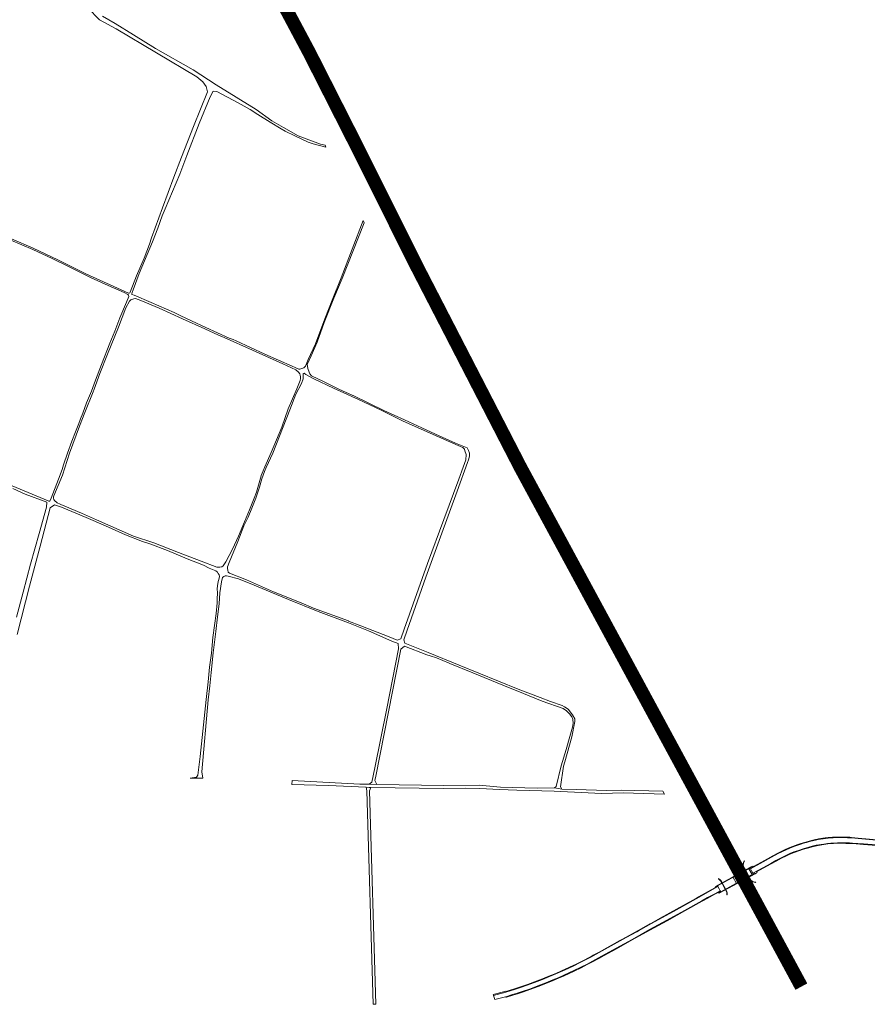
# Model space of a CAD drawing. Header units: metres. Extents: x 166325 to 190320, y 381923 to 404576.
# Tile 274 of 656: x 178062 to 179006, y 383739 to 384834. Entities that reach past the tile are written whole.
import ezdxf

# ---------------------------------------------------------------- set-up
doc = ezdxf.new("R2010")
doc.units = ezdxf.units.M
for name, color, linetype, lineweight in [('B-WE-VH-VERHARDING_ASFALT-GV', 8, 'Continuous', 18), ('B-WE-VH-VERHARDING_BETON-GV', 8, 'Continuous', 18), ('B-WE-VH-VERHARDING_BETONSTRAATSTEEN-GV', 8, 'Continuous', 18), ('B-WE-VH-VERHARDING_FUNDERING_ZAND-GV', 8, 'Continuous', 18), ('B-WE-VH-VERHARDING_N-WEG', 8, 'Continuous', 18), ('B-WE-VH-VERHARDING_STRAATBAKSTEEN-GV', 8, 'Continuous', 18)]:
    doc.layers.add(name, color=color, linetype=linetype, lineweight=lineweight)

msp = doc.modelspace()

# ---------------------------------------------------------------- linework, layer by layer
at = {"layer": 'B-WE-VH-VERHARDING_ASFALT-GV', "flags": 128}
for points in [[(178384.446, 384797.877), (178384.183, 384797.762), (178381.471, 384796.348), (178381.065, 384796.164), (178388.447, 384781.318), (178395.397, 384767.168), (178407.373, 384743.364), (178409.74, 384738.659), (178410.136, 384738.85), (178412.837, 384740.204), (178413.189, 384740.38), (178409.891, 384747.051), (178399.04, 384768.75), (178391.597, 384783.584)], [(178384.446, 384797.877), (178384.183, 384797.762), (178381.471, 384796.348), (178381.065, 384796.164), (178388.447, 384781.318), (178395.397, 384767.168), (178407.373, 384743.364), (178409.74, 384738.659), (178410.136, 384738.85), (178412.837, 384740.204), (178413.189, 384740.38), (178409.891, 384747.051), (178399.04, 384768.75), (178391.597, 384783.584)], [(178388.143, 384799.839), (178387.83, 384799.678), (178384.762, 384798.078), (178384.446, 384797.877), (178391.597, 384783.584), (178399.04, 384768.75), (178409.891, 384747.051), (178413.189, 384740.38), (178413.715, 384740.644), (178416.433, 384742.006), (178416.809, 384742.19), (178414.354, 384747.132), (178402.066, 384771.5), (178396.11, 384783.575)], [(178388.143, 384799.839), (178387.83, 384799.678), (178384.762, 384798.078), (178384.446, 384797.877), (178391.597, 384783.584), (178399.04, 384768.75), (178409.891, 384747.051), (178413.189, 384740.38), (178413.715, 384740.644), (178416.433, 384742.006), (178416.809, 384742.19), (178414.354, 384747.132), (178402.066, 384771.5), (178396.11, 384783.575)], [(178416.809, 384742.19), (178416.433, 384742.006), (178413.715, 384740.644), (178413.189, 384740.38), (178420.094, 384726.806), (178425.204, 384716.592), (178441.176, 384684.824), (178453.682, 384659.925), (178458.155, 384651.047), (178458.657, 384651.303), (178461.352, 384652.673), (178461.718, 384652.884), (178457.065, 384662.001), (178452.375, 384671.255), (178444.828, 384686.288), (178436.127, 384703.707), (178428.768, 384718.312)], [(178416.809, 384742.19), (178416.433, 384742.006), (178413.715, 384740.644), (178413.189, 384740.38), (178420.094, 384726.806), (178425.204, 384716.592), (178441.176, 384684.824), (178453.682, 384659.925), (178458.155, 384651.047), (178458.657, 384651.303), (178461.352, 384652.673), (178461.718, 384652.884), (178457.065, 384662.001), (178452.375, 384671.255), (178444.828, 384686.288), (178436.127, 384703.707), (178428.768, 384718.312)], [(178413.189, 384740.38), (178412.837, 384740.204), (178410.136, 384738.85), (178409.74, 384738.659), (178416.814, 384724.708), (178422.315, 384713.768), (178428.959, 384700.44), (178434.008, 384690.183), (178438.256, 384682.061), (178444.822, 384669.014), (178450.19, 384658.29), (178452.887, 384652.997), (178454.694, 384649.306), (178455.081, 384649.484), (178457.772, 384650.853), (178458.155, 384651.047), (178453.682, 384659.925), (178441.176, 384684.824), (178425.204, 384716.592), (178420.094, 384726.806)], [(178413.189, 384740.38), (178412.837, 384740.204), (178410.136, 384738.85), (178409.74, 384738.659), (178416.814, 384724.708), (178422.315, 384713.768), (178428.959, 384700.44), (178434.008, 384690.183), (178438.256, 384682.061), (178444.822, 384669.014), (178450.19, 384658.29), (178452.887, 384652.997), (178454.694, 384649.306), (178455.081, 384649.484), (178457.772, 384650.853), (178458.155, 384651.047), (178453.682, 384659.925), (178441.176, 384684.824), (178425.204, 384716.592), (178420.094, 384726.806)], [(178458.155, 384651.047), (178457.772, 384650.853), (178455.081, 384649.484), (178454.694, 384649.306), (178459.334, 384640.13), (178465.337, 384628.41), (178474.276, 384610.691), (178480.349, 384598.779), (178483.751, 384592.125), (178487.649, 384584.447), (178493.037, 384573.929), (178500.121, 384560.163), (178500.434, 384560.335), (178503.115, 384561.71), (178503.503, 384561.909), (178501.017, 384566.769), (178490.547, 384587.312), (178477.784, 384612.449), (178462.759, 384641.911)], [(178458.155, 384651.047), (178457.772, 384650.853), (178455.081, 384649.484), (178454.694, 384649.306), (178459.334, 384640.13), (178465.337, 384628.41), (178474.276, 384610.691), (178480.349, 384598.779), (178483.751, 384592.125), (178487.649, 384584.447), (178493.037, 384573.929), (178500.121, 384560.163), (178500.434, 384560.335), (178503.115, 384561.71), (178503.503, 384561.909), (178501.017, 384566.769), (178490.547, 384587.312), (178477.784, 384612.449), (178462.759, 384641.911)], [(178461.718, 384652.884), (178461.352, 384652.673), (178458.657, 384651.303), (178458.155, 384651.047), (178462.759, 384641.911), (178477.784, 384612.449), (178490.547, 384587.312), (178501.017, 384566.769), (178503.503, 384561.909), (178503.999, 384562.163), (178506.656, 384563.526), (178507.012, 384563.692), (178505.199, 384567.236), (178490.504, 384596.118), (178485.551, 384605.888), (178481.46, 384613.965), (178471.724, 384633.11)], [(178461.718, 384652.884), (178461.352, 384652.673), (178458.657, 384651.303), (178458.155, 384651.047), (178462.759, 384641.911), (178477.784, 384612.449), (178490.547, 384587.312), (178501.017, 384566.769), (178503.503, 384561.909), (178503.999, 384562.163), (178506.656, 384563.526), (178507.012, 384563.692), (178505.199, 384567.236), (178490.504, 384596.118), (178485.551, 384605.888), (178481.46, 384613.965), (178471.724, 384633.11)], [(178503.503, 384561.909), (178503.115, 384561.71), (178500.434, 384560.335), (178500.121, 384560.163), (178508.38, 384543.758), (178513.269, 384534.486), (178519.664, 384521.868), (178527.304, 384506.803), (178534.475, 384492.953), (178545.733, 384471.211), (178546.021, 384471.358), (178548.706, 384472.724), (178549.112, 384472.949), (178547.442, 384476.198), (178537.764, 384494.96), (178524.13, 384521.671), (178515.875, 384537.721)], [(178503.503, 384561.909), (178503.115, 384561.71), (178500.434, 384560.335), (178500.121, 384560.163), (178508.38, 384543.758), (178513.269, 384534.486), (178519.664, 384521.868), (178527.304, 384506.803), (178534.475, 384492.953), (178545.733, 384471.211), (178546.021, 384471.358), (178548.706, 384472.724), (178549.112, 384472.949), (178547.442, 384476.198), (178537.764, 384494.96), (178524.13, 384521.671), (178515.875, 384537.721)], [(178507.012, 384563.692), (178506.656, 384563.526), (178503.999, 384562.163), (178503.503, 384561.909), (178515.875, 384537.721), (178524.13, 384521.671), (178537.764, 384494.96), (178547.442, 384476.198), (178549.112, 384472.949), (178549.604, 384473.187), (178552.249, 384474.569), (178552.644, 384474.776), (178550.945, 384478.068), (178541.564, 384496.212), (178533.52, 384511.864), (178519.944, 384538.616), (178513.904, 384550.294)], [(178507.012, 384563.692), (178506.656, 384563.526), (178503.999, 384562.163), (178503.503, 384561.909), (178515.875, 384537.721), (178524.13, 384521.671), (178537.764, 384494.96), (178547.442, 384476.198), (178549.112, 384472.949), (178549.604, 384473.187), (178552.249, 384474.569), (178552.644, 384474.776), (178550.945, 384478.068), (178541.564, 384496.212), (178533.52, 384511.864), (178519.944, 384538.616), (178513.904, 384550.294)], [(178549.112, 384472.949), (178548.706, 384472.724), (178546.021, 384471.358), (178545.733, 384471.211), (178555.209, 384452.65), (178563.343, 384436.944), (178571.621, 384421.038), (178575.658, 384413.313), (178585.387, 384394.366), (178591.792, 384382.21), (178592.16, 384382.535), (178594.803, 384383.945), (178595.229, 384384.164), (178594.009, 384386.506), (178577.74, 384417.634), (178565.791, 384440.664), (178553.056, 384465.271)], [(178549.112, 384472.949), (178548.706, 384472.724), (178546.021, 384471.358), (178545.733, 384471.211), (178555.209, 384452.65), (178563.343, 384436.944), (178571.621, 384421.038), (178575.658, 384413.313), (178585.387, 384394.366), (178591.792, 384382.21), (178592.16, 384382.535), (178594.803, 384383.945), (178595.229, 384384.164), (178594.009, 384386.506), (178577.74, 384417.634), (178565.791, 384440.664), (178553.056, 384465.271)], [(178552.644, 384474.776), (178552.249, 384474.569), (178549.604, 384473.187), (178549.112, 384472.949), (178553.056, 384465.271), (178565.791, 384440.664), (178577.74, 384417.634), (178594.009, 384386.506), (178595.229, 384384.164), (178595.699, 384384.398), (178598.371, 384385.754), (178598.74, 384386.002), (178587.485, 384407.553), (178582.387, 384417.391), (178562.228, 384456.219), (178557.003, 384466.242)], [(178552.644, 384474.776), (178552.249, 384474.569), (178549.604, 384473.187), (178549.112, 384472.949), (178553.056, 384465.271), (178565.791, 384440.664), (178577.74, 384417.634), (178594.009, 384386.506), (178595.229, 384384.164), (178595.699, 384384.398), (178598.371, 384385.754), (178598.74, 384386.002), (178587.485, 384407.553), (178582.387, 384417.391), (178562.228, 384456.219), (178557.003, 384466.242)], [(178595.229, 384384.164), (178594.803, 384383.945), (178592.16, 384382.535), (178591.792, 384382.21), (178594.412, 384377.282), (178597.422, 384371.443), (178601.914, 384362.899), (178613.229, 384341.17), (178632.946, 384303.579), (178638.138, 384293.777), (178638.51, 384293.972), (178641.159, 384295.367), (178641.596, 384295.597), (178636.474, 384305.357), (178617.575, 384341.179), (178606.379, 384362.776)], [(178595.229, 384384.164), (178594.803, 384383.945), (178592.16, 384382.535), (178591.792, 384382.21), (178594.412, 384377.282), (178597.422, 384371.443), (178601.914, 384362.899), (178613.229, 384341.17), (178632.946, 384303.579), (178638.138, 384293.777), (178638.51, 384293.972), (178641.159, 384295.367), (178641.596, 384295.597), (178636.474, 384305.357), (178617.575, 384341.179), (178606.379, 384362.776)], [(178598.74, 384386.002), (178598.371, 384385.754), (178595.699, 384384.398), (178595.229, 384384.164), (178606.379, 384362.776), (178617.575, 384341.179), (178636.474, 384305.357), (178641.596, 384295.597), (178642.023, 384295.822), (178644.706, 384297.236), (178645.119, 384297.444), (178632.387, 384321.637), (178620.906, 384343.441), (178609.65, 384365.074)], [(178598.74, 384386.002), (178598.371, 384385.754), (178595.699, 384384.398), (178595.229, 384384.164), (178606.379, 384362.776), (178617.575, 384341.179), (178636.474, 384305.357), (178641.596, 384295.597), (178642.023, 384295.822), (178644.706, 384297.236), (178645.119, 384297.444), (178632.387, 384321.637), (178620.906, 384343.441), (178609.65, 384365.074)], [(178641.596, 384295.597), (178641.159, 384295.367), (178638.51, 384293.972), (178638.138, 384293.777), (178646.197, 384278.477), (178660.751, 384250.62), (178680.161, 384214.167), (178684.906, 384205.383), (178685.262, 384205.556), (178687.903, 384206.975), (178688.309, 384207.18), (178683.477, 384216.261), (178673.657, 384234.731), (178668.449, 384244.571), (178663.181, 384254.49), (178649.068, 384281.362)], [(178641.596, 384295.597), (178641.159, 384295.367), (178638.51, 384293.972), (178638.138, 384293.777), (178646.197, 384278.477), (178660.751, 384250.62), (178680.161, 384214.167), (178684.906, 384205.383), (178685.262, 384205.556), (178687.903, 384206.975), (178688.309, 384207.18), (178683.477, 384216.261), (178673.657, 384234.731), (178668.449, 384244.571), (178663.181, 384254.49), (178649.068, 384281.362)], [(178645.119, 384297.444), (178644.706, 384297.236), (178642.023, 384295.822), (178641.596, 384295.597), (178649.068, 384281.362), (178663.181, 384254.49), (178668.449, 384244.571), (178673.657, 384234.731), (178683.477, 384216.261), (178688.309, 384207.18), (178688.779, 384207.434), (178691.433, 384208.84), (178691.785, 384209.053), (178682.376, 384226.809), (178667.186, 384255.416), (178653.341, 384281.741)], [(178645.119, 384297.444), (178644.706, 384297.236), (178642.023, 384295.822), (178641.596, 384295.597), (178649.068, 384281.362), (178663.181, 384254.49), (178668.449, 384244.571), (178673.657, 384234.731), (178683.477, 384216.261), (178688.309, 384207.18), (178688.779, 384207.434), (178691.433, 384208.84), (178691.785, 384209.053), (178682.376, 384226.809), (178667.186, 384255.416), (178653.341, 384281.741)], [(178688.309, 384207.18), (178687.903, 384206.975), (178685.262, 384205.556), (178684.906, 384205.383), (178690.051, 384195.565), (178706.485, 384164.709), (178720.319, 384138.841), (178731.932, 384117.085), (178732.255, 384117.258), (178734.908, 384118.675), (178735.36, 384118.914), (178730.449, 384128.05), (178712.386, 384161.912), (178695.026, 384194.556)], [(178691.785, 384209.053), (178691.433, 384208.84), (178688.779, 384207.434), (178688.309, 384207.18), (178695.026, 384194.556), (178712.386, 384161.912), (178730.449, 384128.05), (178735.36, 384118.914), (178735.781, 384119.141), (178738.436, 384120.558), (178738.85, 384120.78), (178728.556, 384140.079), (178721.648, 384152.977), (178713.655, 384167.877), (178697.999, 384197.352)], [(178735.36, 384118.914), (178734.908, 384118.675), (178732.255, 384117.258), (178731.932, 384117.085), (178733.978, 384113.208), (178743.038, 384096.253), (178758.455, 384067.605), (178766.948, 384051.907), (178776.012, 384034.983), (178779.275, 384029.017), (178779.708, 384029.239), (178782.36, 384030.673), (178782.753, 384030.847), (178773.213, 384048.462), (178752.055, 384087.626), (178741.612, 384107.191)], [(178738.85, 384120.78), (178738.436, 384120.558), (178735.781, 384119.141), (178735.36, 384118.914), (178741.612, 384107.191), (178752.055, 384087.626), (178773.213, 384048.462), (178782.753, 384030.847), (178783.243, 384031.15), (178785.89, 384032.58), (178786.271, 384032.794), (178766.721, 384069.006), (178756.927, 384087.035), (178748.123, 384103.369)], [(178782.753, 384030.847), (178782.36, 384030.673), (178779.708, 384029.239), (178779.275, 384029.017), (178796.697, 383996.842), (178814.351, 383964.413), (178817.821, 383958.04), (178827.068, 383941.111), (178827.543, 383941.337), (178830.169, 383942.825), (178830.573, 383943.056), (178821.978, 383958.896), (178803.707, 383992.357), (178792.88, 384012.235), (178785.155, 384026.447)], [(178786.271, 384032.794), (178785.89, 384032.58), (178783.243, 384031.15), (178782.753, 384030.847), (178785.155, 384026.447), (178792.88, 384012.235), (178803.707, 383992.357), (178821.978, 383958.896), (178830.573, 383943.056), (178831.064, 383943.294), (178833.708, 383944.732), (178834.047, 383944.896), (178829.3, 383953.695), (178811.464, 383986.514), (178793.994, 384018.554)], [(178830.573, 383943.056), (178830.169, 383942.825), (178827.543, 383941.337), (178827.068, 383941.111), (178841.935, 383914.116), (178857.988, 383884.735), (178875.197, 383853.444), (178875.698, 383853.712), (178878.309, 383855.16), (178878.743, 383855.398), (178876.025, 383860.287), (178871.958, 383867.694), (178867.21, 383876.215), (178863.835, 383882.396), (178858.812, 383891.545), (178840.322, 383925.254)], [(178834.047, 383944.896), (178833.708, 383944.732), (178831.064, 383943.294), (178830.573, 383943.056), (178840.322, 383925.254), (178858.812, 383891.545), (178863.835, 383882.396), (178867.21, 383876.215), (178871.958, 383867.694), (178876.025, 383860.287), (178878.743, 383855.398), (178879.181, 383855.639), (178881.833, 383857.104), (178882.208, 383857.312), (178875.484, 383869.636), (178848.643, 383918.24)], [(178878.615, 383883.753), (178878.096, 383884.7), (178876.689, 383887.265), (178875.457, 383889.512), (178874.987, 383890.37), (178838.827, 383870.524), (178839.287, 383869.681), (178840.648, 383867.188), (178841.785, 383865.106), (178841.901, 383864.894), (178842.441, 383863.904)], [(178590.785, 383743.943), (178602.81, 383747.134), (178603.083, 383747.215), (178610.673, 383749.487), (178615.817, 383751.052), (178622.607, 383753.308), (178629.62, 383755.768), (178638.87, 383759.204), (178647.591, 383762.619), (178655.54, 383765.831), (178661.456, 383768.372), (178667.758, 383771.097), (178673.43, 383773.658), (178679, 383776.24), (178686.766, 383780.021), (178693.556, 383783.477), (178699.635, 383786.649), (178706.425, 383790.328), (178726.022, 383801.225), (178743.749, 383811.003), (178763.204, 383821.798), (178782.456, 383832.43), (178802.257, 383843.286), (178821.529, 383853.959), (178827.852, 383857.496), (178835.699, 383861.765), (178841.872, 383864.947), (178841.785, 383865.106), (178840.648, 383867.188), (178839.287, 383869.681), (178839.238, 383869.77), (178815.24, 383856.131), (178793.122, 383843.873), (178765.328, 383828.529), (178750.704, 383820.439), (178749.093, 383819.547), (178737.242, 383812.991), (178706.918, 383796.239), (178697.979, 383791.363), (178686.796, 383785.577), (178678.182, 383781.351), (178669.08, 383777.125), (178658.645, 383772.542), (178649.056, 383768.543), (178644.05, 383766.528), (178635.013, 383763.017), (178627.081, 383760.124), (178620.579, 383757.848), (178612.745, 383755.313), (178603.253, 383752.387), (178593.631, 383749.657), (178589.458, 383748.582), (178589.503, 383748.425)], [(178878.743, 383855.398), (178878.309, 383855.16), (178875.698, 383853.712), (178875.197, 383853.444), (178879.548, 383845.669), (178892.494, 383822.296), (178909.754, 383791.077), (178923.821, 383766.059), (178924.222, 383766.265), (178926.832, 383767.766), (178927.241, 383767.981), (178918.597, 383783.494), (178899.878, 383817.205), (178885.882, 383842.471), (178880.89, 383851.536)], [(178882.208, 383857.312), (178881.833, 383857.104), (178879.181, 383855.639), (178878.743, 383855.398), (178880.89, 383851.536), (178885.882, 383842.471), (178899.878, 383817.205), (178918.597, 383783.494), (178927.241, 383767.981), (178927.701, 383768.231), (178930.323, 383769.677), (178930.658, 383769.861), (178923.816, 383782.344), (178899.948, 383825.169), (178886.212, 383850.039)]]:
    msp.add_lwpolyline(points, close=True, dxfattribs=at)
at = {"layer": 'B-WE-VH-VERHARDING_ASFALT-GV'}
for points in [[(178947.965, 383921.508, 0.02892732), (178921.828, 383913.6)], [(178970.556, 383924.21, 0.04311715), (178947.965, 383921.508)], [(178987.978, 383923.9, 0.0252556), (178970.556, 383924.21)]]:
    msp.add_lwpolyline(points, format="xyb", dxfattribs=at)
at = {"layer": 'B-WE-VH-VERHARDING_ASFALT-GV', "flags": 128}
for points in [[(179400.598, 383886.477), (179385.641, 383887.83), (179320.242, 383893.744), (179248.745, 383900.223), (179245.488, 383900.521), (179133.941, 383910.73), (178995.393, 383923.231), (178987.978, 383923.9)], [(178921.828, 383913.6), (178915.266, 383910.729), (178910.572, 383908.566), (178906.522, 383906.444), (178898.942, 383902.409), (178886.378, 383895.567), (178875.457, 383889.512), (178876.689, 383887.265), (178878.096, 383884.7), (178889.268, 383890.697), (178898.259, 383895.521), (178903.971, 383898.642), (178909.877, 383901.765), (178914.745, 383904.204), (178919.332, 383906.396), (178923.969, 383908.279), (178929.158, 383910.075), (178934.323, 383911.765), (178940.476, 383913.495), (178944.267, 383914.643), (178948.869, 383915.713), (178957.078, 383917.072), (178961.476, 383917.638), (178965.023, 383918.016), (178968.031, 383918.206), (178972.587, 383918.398), (178975.8, 383918.462), (178978.823, 383918.423), (178981.879, 383918.362), (178985.672, 383918.281), (178989.197, 383918.033), (179001.35, 383917.126), (179020.922, 383915.726)]]:
    msp.add_lwpolyline(points, dxfattribs=at)
at = {"layer": 'B-WE-VH-VERHARDING_BETON-GV', "flags": 128}
for points in [[(178355.35, 384840.063), (178360.52, 384831.541), (178361.911, 384829.258), (178362.105, 384829.376), (178365.714, 384831.575), (178365.903, 384831.69), (178366.229, 384831.889), (178366.565, 384832.093), (178366.24, 384832.072), (178365.93, 384832.162), (178365.62, 384832.266), (178365.384, 384832.528), (178359.259, 384845.061)], [(178362.668, 384842.773), (178367.14, 384833.337), (178367.241, 384833.086), (178367.202, 384832.682), (178366.949, 384832.333), (178366.714, 384832.184), (178367.421, 384832.53), (178367.503, 384832.57), (178367.747, 384832.69), (178370.823, 384834.196), (178371.155, 384834.358), (178368.922, 384838.918)], [(179133.991, 383911.28), (178995.443, 383923.781), (178988.028, 383924.45), (178987.098, 383924.511), (178986.179, 383924.567), (178985.26, 383924.617), (178984.341, 383924.663), (178983.421, 383924.704), (178982.502, 383924.74), (178981.582, 383924.771), (178980.661, 383924.797), (178979.741, 383924.818), (178978.82, 383924.835), (178977.9, 383924.846), (178976.979, 383924.853), (178976.059, 383924.854), (178975.138, 383924.851), (178974.218, 383924.843), (178973.298, 383924.83), (178972.378, 383924.812), (178971.458, 383924.79), (178970.538, 383924.762), (178969.336, 383924.717), (178968.134, 383924.661), (178966.933, 383924.594), (178965.731, 383924.517), (178964.53, 383924.428), (178963.33, 383924.328), (178962.131, 383924.218), (178960.932, 383924.097), (178959.735, 383923.964), (178958.539, 383923.821), (178957.344, 383923.667), (178956.151, 383923.503), (178954.959, 383923.327), (178953.769, 383923.141), (178952.581, 383922.944), (178951.396, 383922.736), (178950.212, 383922.517), (178949.031, 383922.288), (178947.852, 383922.049), (178943.588, 383921.027), (178939.663, 383920.028), (178935.592, 383918.883), (178931.687, 383917.696), (178928.322, 383916.676), (178925.228, 383915.615), (178921.24, 383914.075), (178917.439, 383912.39), (178914.137, 383910.913), (178910.524, 383909.187), (178906.1, 383906.836), (178900.431, 383903.821), (178891.169, 383898.809), (178878.896, 383892.112), (178878.688, 383892.423), (178877.047, 383891.529), (178876.949, 383891.474), (178874.987, 383890.37), (178875.457, 383889.512), (178886.378, 383895.567), (178898.942, 383902.409), (178906.522, 383906.444), (178910.572, 383908.566), (178915.266, 383910.729), (178921.828, 383913.6)], [(178987.978, 383923.9), (178995.393, 383923.231), (179133.941, 383910.73), (179245.488, 383900.521), (179248.745, 383900.223), (179320.242, 383893.744), (179385.641, 383887.83), (179400.598, 383886.477)], [(179020.922, 383915.726), (179001.35, 383917.126), (178989.197, 383918.033), (178985.672, 383918.281), (178981.879, 383918.362), (178978.823, 383918.423), (178975.8, 383918.462), (178972.587, 383918.398), (178968.031, 383918.206), (178965.023, 383918.016), (178961.476, 383917.638), (178957.078, 383917.072), (178948.869, 383915.713), (178944.267, 383914.643), (178940.476, 383913.495), (178934.323, 383911.765), (178929.158, 383910.075), (178923.969, 383908.279), (178919.332, 383906.396), (178914.745, 383904.204), (178909.877, 383901.765), (178903.971, 383898.642), (178898.259, 383895.521), (178889.268, 383890.697), (178878.096, 383884.7), (178878.615, 383883.753), (178880.421, 383884.605), (178880.436, 383884.612), (178880.707, 383884.04), (178882.884, 383885.224), (178882.63, 383885.52), (178882.08, 383886.263), (178889.508, 383890.251), (178898.5, 383895.076), (178904.211, 383898.195), (178910.109, 383901.315), (178914.968, 383903.748), (178919.537, 383905.932), (178924.148, 383907.805), (178929.319, 383909.595), (178934.47, 383911.28), (178940.618, 383913.008), (178944.398, 383914.153), (178948.968, 383915.216), (178957.152, 383916.571), (178961.535, 383917.135), (178965.066, 383917.511), (178968.058, 383917.699), (178972.603, 383917.891), (178975.802, 383917.956), (178978.814, 383917.916), (178981.868, 383917.855), (178985.649, 383917.775), (178989.16, 383917.527), (179001.313, 383916.621), (179020.883, 383915.22)]]:
    msp.add_lwpolyline(points, dxfattribs=at)
for points in [[(178366.866, 384831.897), (178366.714, 384832.184), (178366.565, 384832.093), (178366.229, 384831.889), (178365.903, 384831.69), (178365.714, 384831.575), (178362.105, 384829.376), (178361.911, 384829.258), (178366.49, 384821.741), (178371.058, 384814.354), (178373.035, 384811.077), (178374.791, 384808.038), (178376.455, 384805.073), (178378.411, 384801.347), (178381.065, 384796.164), (178381.471, 384796.348), (178384.183, 384797.762), (178384.446, 384797.877), (178381.832, 384803.121), (178377.573, 384811.699), (178375.312, 384815.986), (178373.048, 384820.185)], [(178366.866, 384831.897), (178366.714, 384832.184), (178366.565, 384832.093), (178366.229, 384831.889), (178365.903, 384831.69), (178365.714, 384831.575), (178362.105, 384829.376), (178361.911, 384829.258), (178366.49, 384821.741), (178371.058, 384814.354), (178373.035, 384811.077), (178374.791, 384808.038), (178376.455, 384805.073), (178378.411, 384801.347), (178381.065, 384796.164), (178381.471, 384796.348), (178384.183, 384797.762), (178384.446, 384797.877), (178381.832, 384803.121), (178377.573, 384811.699), (178375.312, 384815.986), (178373.048, 384820.185)], [(178371.155, 384834.358), (178370.823, 384834.196), (178367.747, 384832.69), (178367.503, 384832.57), (178367.421, 384832.53), (178366.714, 384832.184), (178366.866, 384831.897), (178373.048, 384820.185), (178375.312, 384815.986), (178377.573, 384811.699), (178381.832, 384803.121), (178384.446, 384797.877), (178384.762, 384798.078), (178387.83, 384799.678), (178388.143, 384799.839), (178385.444, 384805.273), (178380.527, 384815.333), (178375.009, 384826.488)], [(178371.155, 384834.358), (178370.823, 384834.196), (178367.747, 384832.69), (178367.503, 384832.57), (178367.421, 384832.53), (178366.714, 384832.184), (178366.866, 384831.897), (178373.048, 384820.185), (178375.312, 384815.986), (178377.573, 384811.699), (178381.832, 384803.121), (178384.446, 384797.877), (178384.762, 384798.078), (178387.83, 384799.678), (178388.143, 384799.839), (178385.444, 384805.273), (178380.527, 384815.333), (178375.009, 384826.488)], [(178874.987, 383890.37), (178877.047, 383891.529), (178876.668, 383892.03), (178876.423, 383891.895), (178836.559, 383869.844), (178836.826, 383869.39), (178838.827, 383870.524)], [(178880.707, 383884.04), (178880.436, 383884.612), (178878.615, 383883.753), (178842.441, 383863.904), (178840.452, 383862.758), (178840.709, 383862.295)], [(178839, 383870.207), (178835.76, 383868.365), (178817.809, 383858.163), (178815.283, 383856.727), (178814.869, 383856.498), (178793.165, 383844.469), (178775.107, 383834.5), (178765.371, 383829.125), (178763.645, 383828.171), (178750.505, 383820.901), (178737.285, 383813.587), (178732.487, 383810.937), (178730.128, 383809.633), (178706.961, 383796.835), (178700.455, 383793.287), (178698.022, 383791.959), (178686.839, 383786.173), (178680.642, 383783.133), (178678.225, 383781.947), (178669.123, 383777.721), (178665.257, 383776.023), (178658.688, 383773.138), (178649.098, 383769.139), (178644.092, 383767.124), (178635.055, 383763.613), (178627.124, 383760.72), (178620.622, 383758.444), (178612.788, 383755.909), (178603.12, 383752.934), (178603.109, 383752.93), (178603.018, 383753.276), (178603.013, 383753.292), (178593.568, 383750.672), (178589.182, 383749.548), (178589.365, 383748.908), (178589.458, 383748.582), (178593.631, 383749.657), (178603.253, 383752.387), (178612.745, 383755.313), (178620.579, 383757.848), (178627.081, 383760.124), (178635.013, 383763.017), (178644.05, 383766.528), (178649.056, 383768.543), (178658.645, 383772.542), (178669.08, 383777.125), (178678.182, 383781.351), (178686.796, 383785.577), (178697.979, 383791.363), (178706.918, 383796.239), (178737.242, 383812.991), (178749.093, 383819.547), (178750.704, 383820.439), (178765.328, 383828.529), (178793.122, 383843.873), (178815.24, 383856.131), (178839.238, 383869.77)], [(178603.083, 383747.215), (178603.15, 383746.989), (178603.256, 383746.633), (178603.266, 383746.601), (178603.268, 383746.592), (178603.835, 383746.762), (178610.859, 383748.863), (178616.002, 383750.429), (178622.792, 383752.685), (178629.806, 383755.145), (178639.056, 383758.581), (178647.777, 383761.996), (178655.726, 383765.208), (178661.642, 383767.749), (178667.932, 383770.468), (178667.944, 383770.473), (178673.616, 383773.035), (178679.186, 383775.617), (178686.952, 383779.398), (178693.742, 383782.854), (178699.82, 383786.025), (178706.61, 383789.705), (178712.781, 383793.136), (178726.208, 383800.601), (178743.935, 383810.38), (178763.39, 383821.175), (178782.642, 383831.807), (178802.442, 383842.663), (178821.715, 383853.336), (178828.037, 383856.873), (178835.884, 383861.142), (178842.178, 383864.385), (178841.901, 383864.894), (178841.872, 383864.947), (178835.699, 383861.765), (178827.852, 383857.496), (178821.529, 383853.959), (178802.257, 383843.286), (178782.456, 383832.43), (178763.204, 383821.798), (178743.749, 383811.003), (178726.022, 383801.225), (178706.425, 383790.328), (178699.635, 383786.649), (178693.556, 383783.477), (178686.766, 383780.021), (178679, 383776.24), (178673.43, 383773.658), (178667.758, 383771.097), (178661.456, 383768.372), (178655.54, 383765.831), (178647.591, 383762.619), (178638.87, 383759.204), (178629.62, 383755.768), (178622.607, 383753.308), (178615.817, 383751.052), (178610.673, 383749.487)]]:
    msp.add_lwpolyline(points, close=True, dxfattribs=at)
at = {"layer": 'B-WE-VH-VERHARDING_BETON-GV'}
for points in [[(178921.828, 383913.6, -0.02892732), (178947.965, 383921.508)], [(178947.965, 383921.508, -0.04311715), (178970.556, 383924.21)], [(178970.556, 383924.21, -0.0252556), (178987.978, 383923.9)]]:
    msp.add_lwpolyline(points, format="xyb", dxfattribs=at)
at = {"layer": 'B-WE-VH-VERHARDING_BETONSTRAATSTEEN-GV', "flags": 128}
for points in [[(178868.908, 383898.405), (178868.494, 383898.498), (178867.687, 383896.603), (178867.402, 383895.349), (178867.249, 383894.406), (178867.149, 383893.532), (178867.222, 383892.812), (178867.368, 383892.279), (178867.555, 383891.873), (178875.602, 383877.092), (178876.274, 383876.011), (178877.101, 383875.443), (178877.766, 383875.118), (178881.374, 383874.121), (178881.126, 383874.797), (178880.798, 383874.812), (178879.357, 383875.189), (178877.531, 383875.875), (178876.085, 383876.948), (178874.141, 383880.47), (178869.844, 383888.256), (178867.873, 383891.826), (178867.648, 383892.567), (178867.557, 383893.606), (178867.727, 383895.399), (178868.3, 383897.144)], [(178840.11, 383878.569), (178839.876, 383878.197), (178840.336, 383877.842), (178841.145, 383877.273), (178841.86, 383876.592), (178842.549, 383875.742), (178843.657, 383873.77), (178847.887, 383866.239), (178847.903, 383866.206), (178848.674, 383864.583), (178849.127, 383863.199), (178849.294, 383862.017), (178849.3, 383861.218), (178849.337, 383860.609), (178849.705, 383860.585), (178849.723, 383862.384), (178849.302, 383864.262), (178842.947, 383876.106), (178842.081, 383877.026)], [(178857.347, 383881.368), (178855.994, 383880.637), (178860.016, 383873.187), (178861.312, 383873.968)]]:
    msp.add_lwpolyline(points, close=True, dxfattribs=at)
at = {"layer": 'B-WE-VH-VERHARDING_FUNDERING_ZAND-GV', "flags": 128}
for points in [[(178137.698, 384847.452), (178150.778, 384834.078), (178169.295, 384824.232), (178259.087, 384770.739), (178265.847, 384765.301), (178269.374, 384760.011), (178270.991, 384754.132), (178255.266, 384715.629), (178242.182, 384681.432), (178233.589, 384658.976), (178220.951, 384625.12), (178208.718, 384591.749), (178206.299, 384584.566), (178200.293, 384569.063), (178192.01, 384549.258), (178185.023, 384531.211), (178184.495, 384530.422), (178183.697, 384529.973), (178182.959, 384530.162), (178166.63, 384537.369), (178135.526, 384551.618), (178104.485, 384567.131), (178076.868, 384580.294), (178052.592, 384590.535)], [(178137.698, 384847.452), (178150.778, 384834.078), (178169.295, 384824.232), (178259.087, 384770.739), (178265.847, 384765.301), (178269.374, 384760.011), (178270.991, 384754.132), (178255.266, 384715.629), (178242.182, 384681.432), (178233.589, 384658.976), (178220.951, 384625.12), (178208.718, 384591.749), (178206.299, 384584.566), (178200.293, 384569.063), (178192.01, 384549.258), (178185.023, 384531.211), (178184.495, 384530.422), (178183.697, 384529.973), (178182.959, 384530.162), (178166.63, 384537.369), (178135.526, 384551.618), (178104.485, 384567.131), (178076.868, 384580.294), (178052.592, 384590.535)], [(178058.928, 384150.092), (178072.742, 384203.879), (178084.575, 384248.574), (178095.815, 384291.026), (178100.721, 384294.49), (178108.443, 384291.853), (178135.722, 384280.536), (178157.359, 384271.291), (178179.578, 384261.243), (178198.518, 384253.741), (178206.94, 384251.163), (178226.259, 384243.676), (178248.483, 384234.444), (178266.454, 384227.463), (178272.959, 384224.192), (178280.412, 384220.931), (178282.287, 384219.582), (178282.988, 384218.078), (178283.845, 384216.684), (178284.231, 384214.602), (178283.584, 384211.294), (178282.833, 384209.196), (178282.148, 384204.464), (178281.805, 384200.921), (178281.964, 384196.44), (178281.881, 384189.454), (178281.622, 384185.45), (178280.613, 384173.599), (178277.09, 384146.924), (178275.281, 384129.396), (178273.255, 384113.767), (178271.624, 384097.735), (178269.344, 384077.988), (178262.801, 384014.658), (178260.06, 383993.849), (178258.624, 383991.306), (178251.52, 383990.214), (178265.766, 383990.367), (178264.664, 383997.571), (178271.615, 384077.67), (178273.661, 384093.272), (178275.104, 384107.816), (178277.149, 384129.897), (178280.133, 384153.657), (178282.239, 384169.916), (178283.962, 384184.338), (178284.861, 384196.593), (178286.437, 384208.742), (178287.62, 384213.58), (178288.991, 384214.905), (178290.628, 384215.492), (178291.954, 384215.535), (178294.127, 384215.289), (178305.642, 384212.245), (178322.897, 384205.103), (178361.073, 384189.105), (178394.156, 384175.912), (178428.052, 384163.264), (178450.238, 384154.166), (178476.193, 384142.852), (178483.357, 384140.047), (178483.751, 384134.331), (178470.525, 384067.758), (178457.299, 384001.773), (178453.845, 383985.901), (178450.921, 383983.596), (178459.544, 383983.469), (178457.446, 383987.665), (178458.327, 383992.662), (178486.25, 384134.037), (178490.178, 384137.376), (178515.286, 384127.543), (178519.01, 384126.36), (178525.907, 384124.134), (178540.075, 384118.23), (178540.875, 384118.097), (178566.435, 384107.456), (178599.665, 384093.982), (178622.727, 384084.761), (178643.541, 384076.018), (178666.973, 384067.981), (178670.749, 384065.454), (178674.076, 384061.854), (178676.772, 384058.467), (178677.937, 384055.708), (178678.015, 384051.596), (178677.229, 384047.16), (178674.459, 384036.801), (178670.326, 384022.39), (178664.782, 384004.269), (178659.361, 383980.974), (178657.377, 383979.651), (178665.533, 383978.108), (178663.917, 383980.827), (178667.185, 384003.681), (178668.848, 384008.725), (178676.746, 384036.305), (178680.166, 384053.258), (178679.991, 384056.249), (178677.475, 384060.816), (178672.723, 384066.979), (178668.615, 384069.916), (178666.004, 384071.295), (178652.935, 384075.613), (178641.567, 384080.142), (178617.027, 384089.309), (178551.024, 384116.194), (178516.736, 384130.345), (178490.758, 384140.664), (178489.595, 384144.466), (178493.196, 384155.121), (178514.055, 384214.143), (178530.514, 384258.819), (178548.884, 384309.667), (178560.494, 384341.704), (178561.596, 384344.497), (178562.588, 384348.869), (178562.515, 384351.844), (178561.596, 384355.041), (178559.933, 384357.814), (178547.282, 384363.013), (178524.692, 384373.098), (178509.587, 384380.117), (178490.315, 384389.174), (178467.202, 384399.528), (178434.665, 384415.47), (178433.033, 384416.27), (178432.957, 384416.267), (178417.269, 384423.338), (178400.074, 384431.811), (178386.786, 384438.181), (178384.957, 384440.281), (178384.005, 384442.055), (178382.769, 384446.417), (178382.165, 384448.964), (178382.084, 384450.517), (178386.289, 384460.493), (178392.959, 384475.539), (178400.832, 384497.301), (178411.764, 384524.459), (178420.952, 384546.321), (178445.413, 384608.497), (178444.95, 384609.399), (178444.201, 384610.858), (178419.76, 384546.967), (178409.635, 384522.165), (178402.313, 384503.498), (178395.983, 384486.834), (178391.092, 384473.567), (178383.148, 384456.223), (178379.965, 384448.934), (178378.244, 384447.13), (178373.966, 384445.432), (178372.757, 384445.309), (178368.613, 384447.174), (178365.178, 384448.86), (178334.777, 384462.13), (178303.056, 384477.085), (178299.386, 384478.408), (178295.019, 384479.982), (178269.268, 384492.024), (178253.059, 384499.321), (178241.315, 384504.804), (178233.847, 384508.416), (178233.801, 384508.386), (178208.063, 384519.849), (178189.183, 384527.752), (178186.857, 384528.514), (178186.614, 384529.368), (178186.993, 384530.834), (178188.168, 384533.955), (178194.936, 384551.793), (178209.592, 384587.173), (178215.844, 384602.458), (178220.612, 384616.175), (178223.655, 384623.895), (178239.982, 384662.577), (178247.904, 384683.161), (178261.585, 384718.715), (178273.93, 384748.401), (178277.163, 384754.72), (178281.425, 384754.573), (178305.085, 384742.008), (178318.532, 384734.587), (178327.056, 384728.708), (178340.723, 384720.405), (178353.06, 384712.949), (178357.623, 384710.192), (178368.204, 384705.048), (178382.974, 384697.92), (178388.702, 384696.4), (178402.912, 384692.629), (178401.908, 384694.683), (178396.935, 384695.716), (178372.025, 384705.195), (178355.492, 384714.233), (178342.78, 384721.728), (178325.145, 384734.293), (178280.616, 384761.774), (178255.046, 384778.528), (178213.162, 384802.335), (178188.473, 384817.619), (178168.045, 384829.964), (178154.084, 384838.193)], [(178058.928, 384150.092), (178072.742, 384203.879), (178084.575, 384248.574), (178095.815, 384291.026), (178100.721, 384294.49), (178108.443, 384291.853), (178135.722, 384280.536), (178157.359, 384271.291), (178179.578, 384261.243), (178198.518, 384253.741), (178206.94, 384251.163), (178226.259, 384243.676), (178248.483, 384234.444), (178266.454, 384227.463), (178272.959, 384224.192), (178280.412, 384220.931), (178282.287, 384219.582), (178282.988, 384218.078), (178283.845, 384216.684), (178284.231, 384214.602), (178283.584, 384211.294), (178282.833, 384209.196), (178282.148, 384204.464), (178281.805, 384200.921), (178281.964, 384196.44), (178281.881, 384189.454), (178281.622, 384185.45), (178280.613, 384173.599), (178277.09, 384146.924), (178275.281, 384129.396), (178273.255, 384113.767), (178271.624, 384097.735), (178269.344, 384077.988), (178262.801, 384014.658), (178260.06, 383993.849), (178258.624, 383991.306), (178251.52, 383990.214), (178265.766, 383990.367), (178264.664, 383997.571), (178271.615, 384077.67), (178273.661, 384093.272), (178275.104, 384107.816), (178277.149, 384129.897), (178280.133, 384153.657), (178282.239, 384169.916), (178283.962, 384184.338), (178284.861, 384196.593), (178286.437, 384208.742), (178287.62, 384213.58), (178288.991, 384214.905), (178290.628, 384215.492), (178291.954, 384215.535), (178294.127, 384215.289), (178305.642, 384212.245), (178322.897, 384205.103), (178361.073, 384189.105), (178394.156, 384175.912), (178428.052, 384163.264), (178450.238, 384154.166), (178476.193, 384142.852), (178483.357, 384140.047), (178483.751, 384134.331), (178470.525, 384067.758), (178457.299, 384001.773), (178453.845, 383985.901), (178450.921, 383983.596), (178459.544, 383983.469), (178457.446, 383987.665), (178458.327, 383992.662), (178486.25, 384134.037), (178490.178, 384137.376), (178515.286, 384127.543), (178519.01, 384126.36), (178525.907, 384124.134), (178540.075, 384118.23), (178540.875, 384118.097), (178566.435, 384107.456), (178599.665, 384093.982), (178622.727, 384084.761), (178643.541, 384076.018), (178666.973, 384067.981), (178670.749, 384065.454), (178674.076, 384061.854), (178676.772, 384058.467), (178677.937, 384055.708), (178678.015, 384051.596), (178677.229, 384047.16), (178674.459, 384036.801), (178670.326, 384022.39), (178664.782, 384004.269), (178659.361, 383980.974), (178657.377, 383979.651), (178665.533, 383978.108), (178663.917, 383980.827), (178667.185, 384003.681), (178668.848, 384008.725), (178676.746, 384036.305), (178680.166, 384053.258), (178679.991, 384056.249), (178677.475, 384060.816), (178672.723, 384066.979), (178668.615, 384069.916), (178666.004, 384071.295), (178652.935, 384075.613), (178641.567, 384080.142), (178617.027, 384089.309), (178551.024, 384116.194), (178516.736, 384130.345), (178490.758, 384140.664), (178489.595, 384144.466), (178493.196, 384155.121), (178514.055, 384214.143), (178530.514, 384258.819), (178548.884, 384309.667), (178560.494, 384341.704), (178561.596, 384344.497), (178562.588, 384348.869), (178562.515, 384351.844), (178561.596, 384355.041), (178559.933, 384357.814), (178547.282, 384363.013), (178524.692, 384373.098), (178509.587, 384380.117), (178490.315, 384389.174), (178467.202, 384399.528), (178434.665, 384415.47), (178433.033, 384416.27), (178432.957, 384416.267), (178417.269, 384423.338), (178400.074, 384431.811), (178386.786, 384438.181), (178384.957, 384440.281), (178384.005, 384442.055), (178382.769, 384446.417), (178382.165, 384448.964), (178382.084, 384450.517), (178386.289, 384460.493), (178392.959, 384475.539), (178400.832, 384497.301), (178411.764, 384524.459), (178420.952, 384546.321), (178445.413, 384608.497), (178444.95, 384609.399), (178444.201, 384610.858), (178419.76, 384546.967), (178409.635, 384522.165), (178402.313, 384503.498), (178395.983, 384486.834), (178391.092, 384473.567), (178383.148, 384456.223), (178379.965, 384448.934), (178378.244, 384447.13), (178373.966, 384445.432), (178372.757, 384445.309), (178368.613, 384447.174), (178365.178, 384448.86), (178334.777, 384462.13), (178303.056, 384477.085), (178299.386, 384478.408), (178295.019, 384479.982), (178269.268, 384492.024), (178253.059, 384499.321), (178241.315, 384504.804), (178233.847, 384508.416), (178233.801, 384508.386), (178208.063, 384519.849), (178189.183, 384527.752), (178186.857, 384528.514), (178186.614, 384529.368), (178186.993, 384530.834), (178188.168, 384533.955), (178194.936, 384551.793), (178209.592, 384587.173), (178215.844, 384602.458), (178220.612, 384616.175), (178223.655, 384623.895), (178239.982, 384662.577), (178247.904, 384683.161), (178261.585, 384718.715), (178273.93, 384748.401), (178277.163, 384754.72), (178281.425, 384754.573), (178305.085, 384742.008), (178318.532, 384734.587), (178327.056, 384728.708), (178340.723, 384720.405), (178353.06, 384712.949), (178357.623, 384710.192), (178368.204, 384705.048), (178382.974, 384697.92), (178388.702, 384696.4), (178402.912, 384692.629), (178401.908, 384694.683), (178396.935, 384695.716), (178372.025, 384705.195), (178355.492, 384714.233), (178342.78, 384721.728), (178325.145, 384734.293), (178280.616, 384761.774), (178255.046, 384778.528), (178213.162, 384802.335), (178188.473, 384817.619), (178168.045, 384829.964), (178154.084, 384838.193)], [(178051.849, 384589.168), (178076.317, 384578.631), (178098.184, 384568.617), (178117.014, 384559.336), (178141.567, 384547.142), (178160.426, 384538.546), (178178.159, 384530.626), (178182.444, 384528.548), (178183.098, 384527.853), (178183.339, 384526.325), (178180.836, 384520.069), (178173.476, 384502.577), (178167.796, 384487.713), (178162.379, 384474.558), (178152.918, 384450.503), (178146.272, 384433.182), (178141.892, 384420.932), (178136.421, 384407.955), (178132.178, 384396.554), (178129.678, 384390.212), (178127.753, 384384.946), (178124.075, 384375.778), (178119.958, 384365.255), (178115.108, 384352.179), (178110.626, 384338.9), (178109.049, 384333.705), (178104.968, 384322.984), (178096.974, 384302.118), (178095.848, 384299.18), (178095.244, 384298.634), (178094.219, 384298.632), (178088.968, 384300.663), (178053.442, 384315.637)], [(178051.849, 384589.168), (178076.317, 384578.631), (178098.184, 384568.617), (178117.014, 384559.336), (178141.567, 384547.142), (178160.426, 384538.546), (178178.159, 384530.626), (178182.444, 384528.548), (178183.098, 384527.853), (178183.339, 384526.325), (178180.836, 384520.069), (178173.476, 384502.577), (178167.796, 384487.713), (178162.379, 384474.558), (178152.918, 384450.503), (178146.272, 384433.182), (178141.892, 384420.932), (178136.421, 384407.955), (178132.178, 384396.554), (178129.678, 384390.212), (178127.753, 384384.946), (178124.075, 384375.778), (178119.958, 384365.255), (178115.108, 384352.179), (178110.626, 384338.9), (178109.049, 384333.705), (178104.968, 384322.984), (178096.974, 384302.118), (178095.848, 384299.18), (178095.244, 384298.634), (178094.219, 384298.632), (178088.968, 384300.663), (178053.442, 384315.637)], [(178054.176, 384312.687), (178068.008, 384306.471), (178092.022, 384297.519), (178091.847, 384291.908), (178083.47, 384262.81), (178074.072, 384228.453), (178065.541, 384197.266), (178058.466, 384169.412)], [(178054.176, 384312.687), (178068.008, 384306.471), (178092.022, 384297.519), (178091.847, 384291.908), (178083.47, 384262.81), (178074.072, 384228.453), (178065.541, 384197.266), (178058.466, 384169.412)]]:
    msp.add_lwpolyline(points, dxfattribs=at)
for points in [[(178188.759, 384259.794), (178163.48, 384270.678), (178147.206, 384277.945), (178130.584, 384285.368), (178119.002, 384290.107), (178111.516, 384293.481), (178108.242, 384294.699), (178106.953, 384295.15), (178103.41, 384296.679), (178100.518, 384299.506), (178099.744, 384300.604), (178099.554, 384301.811), (178099.436, 384303.343), (178099.876, 384304.461), (178109.487, 384327.502), (178117.365, 384352.125), (178128.52, 384382.015), (178134.299, 384397.29), (178143.648, 384420.27), (178144.852, 384423.229), (178151.108, 384440.8), (178159.624, 384462.152), (178171.798, 384492.196), (178180.14, 384513.863), (178184.1, 384521.164), (178185.702, 384522.632), (178188.899, 384523.84), (178190.628, 384524.013), (178196.618, 384522.002), (178217.221, 384513.238), (178243.039, 384501.683), (178268.036, 384490.237), (178283.278, 384483.433), (178289.622, 384480.601), (178321.049, 384466.583), (178354.885, 384451.409), (178369.374, 384444.66), (178372.201, 384442.031), (178373.612, 384440.18), (178374.223, 384438.876), (178374.704, 384436.817), (178374.652, 384435.24), (178374.086, 384432.77), (178370.375, 384423.743), (178360.814, 384401.24), (178353.746, 384380.942), (178341.723, 384352.593), (178334.728, 384336.643), (178332.91, 384332.432), (178330.61, 384327.106), (178330.625, 384326.964), (178329.171, 384321.784), (178325.456, 384308.772), (178323.036, 384301.874), (178317.766, 384288.857), (178312.094, 384275.673), (178305.523, 384259.825), (178298.667, 384245.171), (178291.5, 384230.95), (178288.278, 384226.791), (178286.894, 384225.578), (178284.809, 384225.05), (178281.211, 384225.353), (178264.043, 384231.702), (178238.584, 384241.412), (178211.138, 384252.409)], [(178188.759, 384259.794), (178163.48, 384270.678), (178147.206, 384277.945), (178130.584, 384285.368), (178119.002, 384290.107), (178111.516, 384293.481), (178108.242, 384294.699), (178106.953, 384295.15), (178103.41, 384296.679), (178100.518, 384299.506), (178099.744, 384300.604), (178099.554, 384301.811), (178099.436, 384303.343), (178099.876, 384304.461), (178109.487, 384327.502), (178117.365, 384352.125), (178128.52, 384382.015), (178134.299, 384397.29), (178143.648, 384420.27), (178144.852, 384423.229), (178151.108, 384440.8), (178159.624, 384462.152), (178171.798, 384492.196), (178180.14, 384513.863), (178184.1, 384521.164), (178185.702, 384522.632), (178188.899, 384523.84), (178190.628, 384524.013), (178196.618, 384522.002), (178217.221, 384513.238), (178243.039, 384501.683), (178268.036, 384490.237), (178283.278, 384483.433), (178289.622, 384480.601), (178321.049, 384466.583), (178354.885, 384451.409), (178369.374, 384444.66), (178372.201, 384442.031), (178373.612, 384440.18), (178374.223, 384438.876), (178374.704, 384436.817), (178374.652, 384435.24), (178374.086, 384432.77), (178370.375, 384423.743), (178360.814, 384401.24), (178353.746, 384380.942), (178341.723, 384352.593), (178334.728, 384336.643), (178332.91, 384332.432), (178330.61, 384327.106), (178330.625, 384326.964), (178329.171, 384321.784), (178325.456, 384308.772), (178323.036, 384301.874), (178317.766, 384288.857), (178312.094, 384275.673), (178305.523, 384259.825), (178298.667, 384245.171), (178291.5, 384230.95), (178288.278, 384226.791), (178286.894, 384225.578), (178284.809, 384225.05), (178281.211, 384225.353), (178264.043, 384231.702), (178238.584, 384241.412), (178211.138, 384252.409)], [(178388.921, 384179.689), (178375.174, 384185.341), (178344.624, 384197.901), (178314.382, 384210.979), (178295.46, 384218.501), (178294.16, 384219.707), (178293.483, 384221.705), (178293.101, 384223.673), (178293.235, 384225.576), (178295.05, 384230.495), (178304.76, 384253.811), (178311.567, 384271.129), (178316.2, 384280.819), (178320.512, 384290.742), (178324.937, 384301.875), (178329.016, 384314.285), (178331.348, 384323.418), (178334.571, 384331.766), (178336.251, 384336.117), (178343.595, 384351.872), (178362.829, 384400.26), (178369.42, 384417.541), (178375.56, 384429.662), (178377.337, 384434.846), (178377.377, 384436.954), (178377.376, 384439.61), (178377.632, 384440.569), (178378.45, 384440.971), (178380.52, 384439.735), (178389.535, 384434.675), (178411.333, 384424.241), (178425.974, 384417.704), (178432.465, 384414.805), (178437.7, 384412.503), (178465.065, 384399.336), (178488.931, 384387.802), (178514.688, 384376.047), (178518.863, 384374.195), (178549.95, 384360.405), (178555.277, 384358.274), (178557.004, 384356.547), (178557.665, 384354.453), (178558.988, 384350.448), (178558.62, 384344.57), (178555.718, 384336.561), (178550.648, 384323.187), (178534.115, 384278.218), (178515.892, 384229.133), (178489.88, 384156.241), (178486.279, 384145.587), (178482.148, 384144.084), (178473.39, 384147.563), (178441.612, 384159.901), (178428.043, 384165.17), (178427.997, 384165.377)], [(178388.921, 384179.689), (178375.174, 384185.341), (178344.624, 384197.901), (178314.382, 384210.979), (178295.46, 384218.501), (178294.16, 384219.707), (178293.483, 384221.705), (178293.101, 384223.673), (178293.235, 384225.576), (178295.05, 384230.495), (178304.76, 384253.811), (178311.567, 384271.129), (178316.2, 384280.819), (178320.512, 384290.742), (178324.937, 384301.875), (178329.016, 384314.285), (178331.348, 384323.418), (178334.571, 384331.766), (178336.251, 384336.117), (178343.595, 384351.872), (178362.829, 384400.26), (178369.42, 384417.541), (178375.56, 384429.662), (178377.337, 384434.846), (178377.377, 384436.954), (178377.376, 384439.61), (178377.632, 384440.569), (178378.45, 384440.971), (178380.52, 384439.735), (178389.535, 384434.675), (178411.333, 384424.241), (178425.974, 384417.704), (178432.465, 384414.805), (178437.7, 384412.503), (178465.065, 384399.336), (178488.931, 384387.802), (178514.688, 384376.047), (178518.863, 384374.195), (178549.95, 384360.405), (178555.277, 384358.274), (178557.004, 384356.547), (178557.665, 384354.453), (178558.988, 384350.448), (178558.62, 384344.57), (178555.718, 384336.561), (178550.648, 384323.187), (178534.115, 384278.218), (178515.892, 384229.133), (178489.88, 384156.241), (178486.279, 384145.587), (178482.148, 384144.084), (178473.39, 384147.563), (178441.612, 384159.901), (178428.043, 384165.17), (178427.997, 384165.377)], [(178573.463, 383982.664), (178534.078, 383982.37), (178459.544, 383983.469), (178450.921, 383983.596), (178440.456, 383983.75), (178365.226, 383987.886), (178365.057, 383983.154), (178405.524, 383982.345), (178447.748, 383980.244), (178451.132, 383980.076), (178452.667, 383980.055), (178533.931, 383978.916), (178557.739, 383979.21), (178574.051, 383978.916), (178596.168, 383977.741), (178615.273, 383976.859), (178656.789, 383976.051), (178671.779, 383975.242), (178710.062, 383973.185), (178733.649, 383974.214), (178779.734, 383972.45), (178777.93, 383975.85), (178746.655, 383976.638), (178732.033, 383976.859), (178715.353, 383976.491), (178681.405, 383977.741), (178665.533, 383978.108), (178657.377, 383979.651), (178638.125, 383979.284), (178597.344, 383980.459)], [(178451.501, 383976.206), (178452.667, 383980.055), (178451.132, 383980.076), (178447.748, 383980.244), (178448.499, 383976.301), (178455.26, 383738.74), (178458.39, 383739.04)]]:
    msp.add_lwpolyline(points, close=True, dxfattribs=at)
at = {"layer": 'B-WE-VH-VERHARDING_N-WEG', "const_width": 15, "flags": 128}
msp.add_lwpolyline([(178193.069, 385234.594), (178245.472, 385085.506), (178274.946, 385012.416), (178317.309, 384923.373), (178384.619, 384797.152), (178438.843, 384690.327), (178503.294, 384561.231), (178619.286, 384336.457), (178932.221, 383758.421)], dxfattribs=at)
at = {"layer": 'B-WE-VH-VERHARDING_STRAATBAKSTEEN-GV', "flags": 128}
msp.add_lwpolyline([(178874.141, 383880.47), (178880.707, 383884.04), (178880.436, 383884.612), (178880.421, 383884.605), (178878.615, 383883.753), (178877.327, 383883.074), (178873.731, 383889.531), (178874.987, 383890.37), (178876.949, 383891.474), (178877.047, 383891.529), (178876.668, 383892.03), (178876.423, 383891.895), (178869.844, 383888.256)], close=True, dxfattribs=at)

doc.saveas('drawing.dxf')
